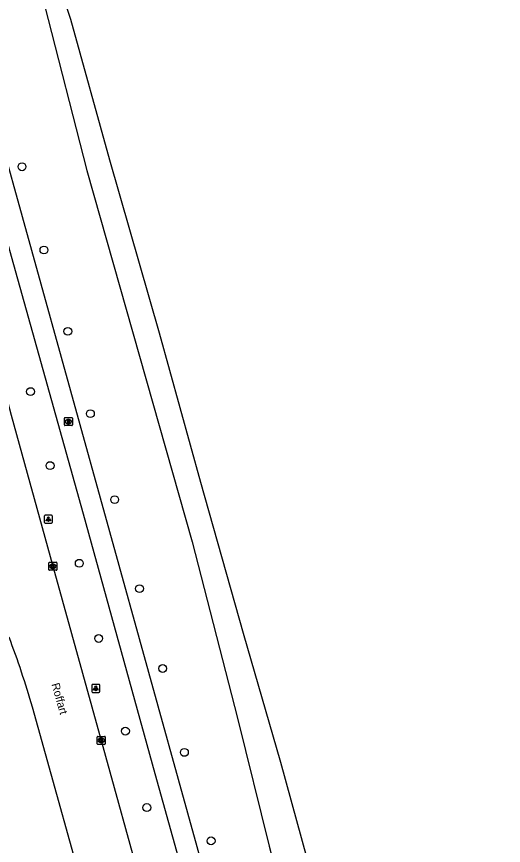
# Model space of a CAD drawing. Extents: x 158038 to 159242, y 380133 to 381214.
# Drawn here: x 159094 to 159154.8, y 380870 to 380973.5 of the extents above; entities that cross this region are included whole.
import ezdxf

# ---------------------------------------------------------------- set-up
doc = ezdxf.new("R2010")
doc.units = 0
for name, color, linetype in [('IMGEO_Boom', 7, 'Continuous'), ('IMGEO_Fietspad_open', 7, 'Continuous'), ('IMGEO_Groenvoorziening', 7, 'Continuous'), ('IMGEO_Kolk', 7, 'Continuous'), ('IMGEO_Lichtpunt', 7, 'Continuous'), ('IMGEO_Openbare_ruimte_label', 7, 'Continuous'), ('IMGEO_Rijbaan_lokaal_gesloten', 7, 'Continuous'), ('IMGEO_Rioolput', 7, 'Continuous'), ('IMGEO_Waterloop', 7, 'Continuous')]:
    doc.layers.add(name, color=color, linetype=linetype)

msp = doc.modelspace()

# ---------------------------------------------------------------- linework, layer by layer
at = {"layer": 'IMGEO_Boom'}
for centre in [(159094.69, 380954.76), (159097.42, 380944.36), (159100.4, 380934.2), (159095.75, 380926.68), (159103.22, 380923.92), (159098.19, 380917.44), (159106.24, 380913.19), (159101.83, 380905.24), (159109.35, 380902.07), (159104.25, 380895.85), (159112.23, 380892.1), (159107.59, 380884.28), (159114.95, 380881.62), (159110.26, 380874.73), (159118.28, 380870.57)]:
    msp.add_circle(centre, 0.489, dxfattribs=at)
at = {"layer": 'IMGEO_Fietspad_open'}
for points in [[(159125.11, 380838.91), (159086.14, 380979.46)], [(159129.66, 380814.09), (159129.35, 380815.07), (159128.73, 380817.04), (159128.41, 380818.03), (159127.51, 380820.87), (159123.67, 380834.64), (159122.9, 380837.39), (159119.43, 380849.85), (159111.3, 380878.95), (159102.36, 380911.37), (159093.38, 380943.57), (159088.41, 380961.4)]]:
    msp.add_lwpolyline(points, dxfattribs=at)
at = {"layer": 'IMGEO_Groenvoorziening'}
msp.add_lwpolyline([(159059.51, 381116.64), (159069.61, 381077.19), (159076.7, 381051.63), (159089.14, 381005.93), (159091.44, 380998.29), (159095.33, 380982.52), (159097.49, 380974.94), (159102.79, 380954.29), (159115.91, 380907.9), (159121.57, 380885.91), (159125.52, 380869.89), (159128.86, 380857.25), (159131.96, 380846.55), (159132.79, 380844.95), (159133.38, 380844.63)], dxfattribs=at)
at = {"layer": 'IMGEO_Kolk'}
for p, q in [((159098.03, 380904.44), (159098.03, 380905.29)), ((159098.11, 380905.37), (159098.96, 380905.37)), ((159098.52, 380905.14), (159098.54, 380905.14)), ((159099.03, 380905.29), (159099.03, 380904.44)), ((159098.96, 380904.36), (159098.11, 380904.36)), ((159098.54, 380904.59), (159098.52, 380904.59)), ((159104.06, 380882.69), (159104.06, 380883.55)), ((159104.14, 380883.62), (159104.99, 380883.62)), ((159104.55, 380883.4), (159104.58, 380883.4)), ((159105.07, 380883.55), (159105.07, 380882.69)), ((159104.99, 380882.62), (159104.14, 380882.62)), ((159104.57, 380882.84), (159104.55, 380882.84))]:
    msp.add_line(p, q, dxfattribs=at)
for points in [[(159098.03, 380904.44), (159098.03, 380905.29)], [(159098.11, 380905.37), (159098.96, 380905.37)], [(159098.35, 380905.06), (159098.48, 380905.06), (159098.48, 380904.91), (159098.6, 380905.06), (159098.77, 380905.06), (159098.62, 380904.91), (159098.78, 380904.66), (159098.62, 380904.66), (159098.54, 380904.83), (159098.48, 380904.76), (159098.48, 380904.66), (159098.35, 380904.66), (159098.35, 380905.06)], [(159099.03, 380905.29), (159099.03, 380904.44)], [(159098.96, 380904.36), (159098.11, 380904.36)], [(159104.06, 380882.69), (159104.06, 380883.55)], [(159104.14, 380883.62), (159104.99, 380883.62)], [(159104.38, 380883.32), (159104.51, 380883.32), (159104.51, 380883.17), (159104.64, 380883.32), (159104.8, 380883.32), (159104.66, 380883.17), (159104.81, 380882.92), (159104.66, 380882.92), (159104.57, 380883.08), (159104.51, 380883.02), (159104.51, 380882.92), (159104.38, 380882.92), (159104.38, 380883.32)], [(159105.07, 380883.55), (159105.07, 380882.69)], [(159104.99, 380882.62), (159104.14, 380882.62)]]:
    msp.add_lwpolyline(points, dxfattribs=at)
for centre, start, end in [((159098.11, 380905.29), 91.552, 178.448), ((159098.11, 380905.29), 91.552, 178.448), ((159098.96, 380905.29), 1.552, 88.448), ((159098.96, 380905.29), 1.552, 88.448), ((159098.11, 380904.44), 181.552, 268.448), ((159098.11, 380904.44), 181.552, 268.448), ((159098.96, 380904.44), 271.552, 358.448), ((159098.96, 380904.44), 271.552, 358.448), ((159104.14, 380883.54), 91.552, 178.448), ((159104.14, 380883.54), 91.552, 178.448), ((159104.99, 380883.54), 1.552, 88.448), ((159104.99, 380883.54), 1.552, 88.448), ((159104.14, 380882.7), 181.552, 268.448), ((159104.14, 380882.7), 181.552, 268.448), ((159104.99, 380882.7), 271.552, 358.448), ((159104.99, 380882.7), 271.552, 358.448)]:
    msp.add_arc(centre, 0.0765, start, end, dxfattribs=at)
for centre, major_axis, ratio, start_param, end_param in [((159098.52, 380904.86), (-0.387, 0.002), 0.722429, 4.712389, 7.853982), ((159098.54, 380904.86), (-0.39, 0.002), 0.717154, 1.570796, 4.712389), ((159104.55, 380883.12), (-0.387, 0.002), 0.722429, 4.712389, 7.853982), ((159104.58, 380883.12), (-0.39, 0.002), 0.717154, 1.570796, 4.712389)]:
    msp.add_ellipse(centre, major_axis=major_axis, ratio=ratio, start_param=start_param, end_param=end_param, dxfattribs=at)
at = {"layer": 'IMGEO_Lichtpunt'}
for p, q in [((159097.47, 380911.15), (159097.47, 380910.34)), ((159097.47, 380911.15), (159097.47, 380910.34)), ((159098.37, 380911.24), (159097.57, 380911.24)), ((159098.37, 380911.24), (159097.57, 380911.24)), ((159098.47, 380910.34), (159098.47, 380911.15)), ((159098.47, 380910.34), (159098.47, 380911.15)), ((159097.57, 380910.24), (159098.37, 380910.24)), ((159097.57, 380910.24), (159098.37, 380910.24)), ((159103.39, 380890.02), (159103.39, 380889.22)), ((159103.39, 380890.02), (159103.39, 380889.22)), ((159104.29, 380890.12), (159103.49, 380890.12)), ((159104.29, 380890.12), (159103.49, 380890.12)), ((159104.39, 380889.22), (159104.39, 380890.02)), ((159104.39, 380889.22), (159104.39, 380890.02)), ((159103.49, 380889.12), (159104.29, 380889.12)), ((159103.49, 380889.12), (159104.29, 380889.12))]:
    msp.add_line(p, q, dxfattribs=at)
for points in [[(159097.85, 380910.81), (159097.88, 380910.78), (159097.7, 380910.52), (159097.66, 380910.55), (159097.85, 380910.81)], [(159097.95, 380910.76), (159098, 380910.76), (159098, 380910.44), (159097.95, 380910.44), (159097.95, 380910.76)], [(159098.06, 380910.78), (159098.1, 380910.81), (159098.28, 380910.55), (159098.24, 380910.52), (159098.06, 380910.78)], [(159103.77, 380889.69), (159103.8, 380889.66), (159103.62, 380889.4), (159103.58, 380889.42), (159103.77, 380889.69)], [(159103.87, 380889.64), (159103.92, 380889.64), (159103.92, 380889.32), (159103.87, 380889.32), (159103.87, 380889.64)], [(159103.98, 380889.66), (159104.02, 380889.69), (159104.2, 380889.42), (159104.16, 380889.4), (159103.98, 380889.66)]]:
    msp.add_lwpolyline(points, dxfattribs=at)
for centre in [(159097.97, 380910.94), (159103.89, 380889.82)]:
    msp.add_circle(centre, 0.0994, dxfattribs=at)
for centre, start, end in [((159097.57, 380911.15), 90, 180), ((159097.57, 380911.15), 90, 180), ((159098.37, 380911.15), 0, 90), ((159098.37, 380911.15), 0, 90), ((159097.57, 380910.34), 180, 270), ((159097.57, 380910.34), 180, 270), ((159098.37, 380910.34), 270, 0), ((159098.37, 380910.34), 270, 360), ((159103.49, 380890.02), 90, 180), ((159103.49, 380890.02), 90, 180), ((159104.29, 380890.02), 0, 90), ((159104.29, 380890.02), 0, 90), ((159103.49, 380889.22), 180, 270), ((159103.49, 380889.22), 180, 270), ((159104.29, 380889.22), 270, 0), ((159104.29, 380889.22), 270, 360)]:
    msp.add_arc(centre, 0.0946, start, end, dxfattribs=at)
at = {"layer": 'IMGEO_Rijbaan_lokaal_gesloten'}
for points in [[(159086.11, 380951.64), (159086.38, 380950.65), (159086.76, 380949.23), (159088.23, 380943.64), (159091.78, 380929.8), (159092.48, 380926.88), (159093.32, 380923.73), (159098.53, 380904.86), (159104.57, 380883.12), (159109.76, 380864.28), (159115.54, 380843.51), (159120.99, 380823.75), (159122.77, 380817.24), (159123.82, 380813.55), (159124.67, 380810.67), (159125.47, 380808.19), (159126.43, 380805.43), (159126.46, 380805.36), (159126.48, 380805.3)], [(159114.94, 380813.38), (159112.38, 380826.09), (159111.62, 380830.99), (159111.4, 380831.99), (159096, 380887.26)]]:
    msp.add_lwpolyline(points, dxfattribs=at)
msp.add_arc((158984.92, 380854.87), 115.71, 16.2553, 20.8229, dxfattribs=at)
at = {"layer": 'IMGEO_Rioolput'}
for p, q in [((159099.97, 380922.51), (159099.97, 380923.36)), ((159100.04, 380923.43), (159100.9, 380923.43)), ((159100.48, 380922.65), (159100.45, 380922.65)), ((159100.46, 380923.21), (159100.48, 380923.21)), ((159100.97, 380923.36), (159100.97, 380922.51)), ((159100.9, 380922.43), (159100.04, 380922.43))]:
    msp.add_line(p, q, dxfattribs=at)
for points in [[(159099.97, 380922.51), (159099.97, 380923.36)], [(159100.04, 380923.43), (159100.9, 380923.43)], [(159100.56, 380923.13), (159100.31, 380923.13), (159100.31, 380922.73)], [(159100.31, 380922.73), (159100.43, 380922.73), (159100.43, 380922.89), (159100.44, 380922.89)], [(159100.48, 380923.05), (159100.43, 380923.05), (159100.43, 380922.97)], [(159100.43, 380922.97), (159100.48, 380922.97)], [(159100.49, 380922.86), (159100.56, 380922.73), (159100.7, 380922.73), (159100.63, 380922.86)], [(159100.97, 380923.36), (159100.97, 380922.51)], [(159100.9, 380922.43), (159100.04, 380922.43)]]:
    msp.add_lwpolyline(points, dxfattribs=at)
for centre, radius, start, end in [((159100.05, 380923.36), 0.0765, 91.552, 178.448), ((159100.05, 380923.36), 0.0765, 91.552, 178.448), ((159100.44, 380922.84), 0.0533, 26.0293, 88.6989), ((159100.49, 380922.95), 0.0964, 77.0061, 93.1865), ((159100.47, 380923.16), 0.19, 274.7715, 282.9687), ((159100.5, 380923.01), 0.0378, 276.6634, 79.6772), ((159100.56, 380923.02), 0.109, 350.3612, 89.416), ((159100.56, 380923.02), 0.112, 277.5842, 350.9817), ((159100.54, 380922.8), 0.108, 29.5134, 73.7905), ((159100.89, 380923.36), 0.0765, 1.552, 88.448), ((159100.89, 380923.36), 0.0765, 1.552, 88.448), ((159100.05, 380922.51), 0.0765, 181.552, 268.448), ((159100.05, 380922.51), 0.0765, 181.552, 268.448), ((159100.89, 380922.51), 0.0765, 271.552, 358.448), ((159100.89, 380922.51), 0.0765, 271.552, 358.448)]:
    msp.add_arc(centre, radius, start, end, dxfattribs=at)
for centre, major_axis, ratio, start_param, end_param in [((159100.46, 380922.93), (-0.387, 0.002), 0.722429, 4.712389, 7.853982), ((159100.48, 380922.93), (-0.39, 0.002), 0.717154, 1.570796, 4.712389)]:
    msp.add_ellipse(centre, major_axis=major_axis, ratio=ratio, start_param=start_param, end_param=end_param, dxfattribs=at)
at = {"layer": 'IMGEO_Waterloop'}
msp.add_lwpolyline([(159079.1, 381051.7), (159085.54, 381028.47), (159088.45, 381016.21), (159094.97, 380994.23), (159099.6, 380976.6), (159100.73, 380973.19), (159105.6, 380955.62), (159111.82, 380934), (159116.97, 380915.37), (159122.27, 380896.51), (159126.96, 380880.4), (159130.93, 380865.84), (159133.06, 380858.4), (159133.88, 380854.32), (159134.04, 380852.5), (159134.87, 380849.18), (159135.88, 380846.13), (159137.77, 380840.49), (159138.87, 380835.99), (159140.24, 380830.61), (159141.9, 380825.46), (159143.78, 380819.55), (159145.97, 380812.88), (159154.75, 380780.17)], dxfattribs=at)

# ---------------------------------------------------------------- texts
at = {"layer": 'IMGEO_Openbare_ruimte_label'}
msp.add_text('Roffart', height=1, rotation=285.6621, dxfattribs=at).set_placement((159098.36, 380890.14))

doc.saveas('drawing.dxf')
